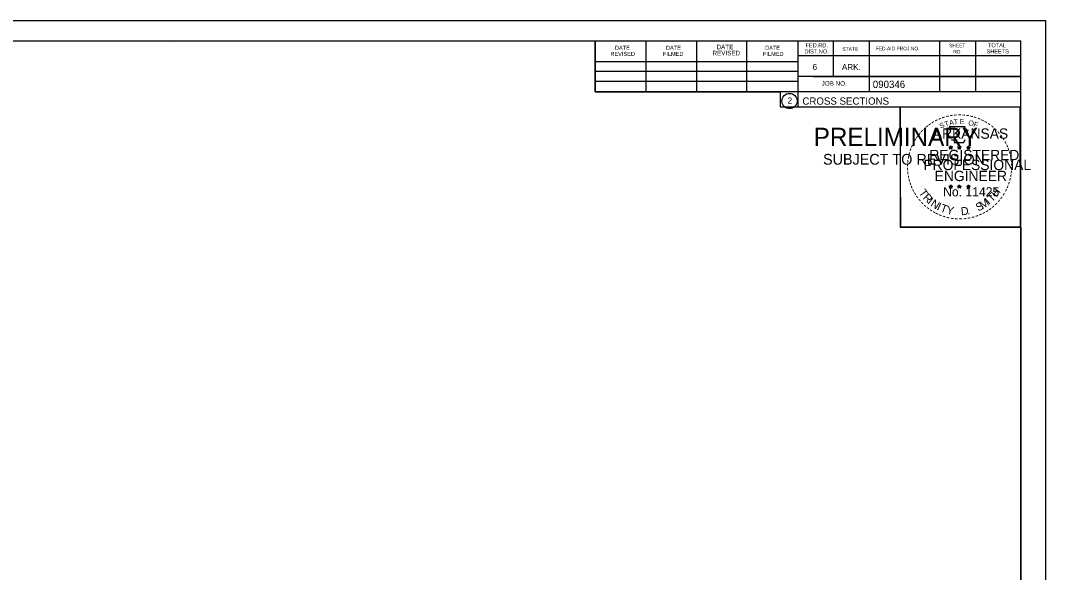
# Model space of a CAD drawing. Extents: x 1368971 to 1374497, y 378717 to 381839.
# Drawn here: x 1369518.7 to 1369716.8, y 381333.6 to 381440.3 of the extents above; entities that cross this region are included whole.
import ezdxf

# ---------------------------------------------------------------- set-up
doc = ezdxf.new("R2010")
doc.units = 0
for name, color, linetype in [('R_Border', 7, 'Continuous'), ('R_Border PE', 7, 'Continuous'), ('R_Border Prem', 7, 'Continuous'), ('R_No Plot', 7, 'Continuous')]:
    doc.layers.add(name, color=color, linetype=linetype)

msp = doc.modelspace()

# ---------------------------------------------------------------- linework, layer by layer
at = {"layer": 'R_Border'}
for p, q in [((1369395.83, 381436.39), (1369712.01, 381436.39)), ((1369548.35, 381436.13), (1369548.35, 381436.13)), ((1369548.35, 381436.13), (1369548.35, 381436.13)), ((1369629.75, 381426.51), (1369629.75, 381436.39)), ((1369639.61, 381426.51), (1369639.61, 381436.19)), ((1369649.37, 381426.51), (1369649.37, 381436.19)), ((1369659.05, 381426.51), (1369659.05, 381436.19)), ((1369668.91, 381436.39), (1369668.91, 381423.59)), ((1369675.75, 381436.39), (1369675.75, 381429.45)), ((1369682.69, 381436.39), (1369682.69, 381426.51)), ((1369696.27, 381436.39), (1369696.27, 381426.51)), ((1369703.21, 381436.39), (1369703.21, 381426.51)), ((1369712.01, 381230.93), (1369712.01, 381436.39)), ((1369712.01, 381433.45), (1369668.91, 381433.45)), ((1369712.01, 381433.47), (1369712.01, 381433.47)), ((1369629.75, 381432.37), (1369668.91, 381432.37)), ((1369629.75, 381430.51), (1369668.91, 381430.51)), ((1369629.75, 381426.51), (1369629.75, 381428.57)), ((1369629.75, 381428.57), (1369668.91, 381428.57)), ((1369712.01, 381429.45), (1369668.91, 381429.45)), ((1369671.87, 381429.45), (1369712.01, 381429.45)), ((1369712.01, 381426.51), (1369629.75, 381426.51)), ((1369668.91, 381423.59), (1369712.01, 381423.59))]:
    msp.add_line(p, q, dxfattribs=at)
msp.add_circle((1369667.3, 381424.73), 1.47, dxfattribs=at)
at = {"layer": 'R_Border PE'}
for p, q in [((1369698.1, 381415.85), (1369698.45, 381415.74)), ((1369698.1, 381415.85), (1369698.35, 381415.8)), ((1369698.1, 381415.85), (1369698.34, 381415.73)), ((1369698.23, 381415.44), (1369698.45, 381415.74)), ((1369698.23, 381415.44), (1369698.36, 381415.68)), ((1369698.23, 381415.44), (1369698.45, 381415.66)), ((1369698.45, 381416.1), (1369698.41, 381415.85)), ((1369698.45, 381415.74), (1369698.45, 381416.1)), ((1369698.45, 381416.1), (1369698.5, 381415.85)), ((1369698.8, 381415.85), (1369698.45, 381415.74)), ((1369698.66, 381415.44), (1369698.45, 381415.74)), ((1369698.66, 381415.44), (1369698.45, 381415.65)), ((1369698.8, 381415.85), (1369698.51, 381415.8)), ((1369698.66, 381415.44), (1369698.52, 381415.73)), ((1369698.8, 381415.85), (1369698.59, 381415.75)), ((1369699.77, 381415.85), (1369700.12, 381415.74)), ((1369699.77, 381415.85), (1369700.02, 381415.8)), ((1369699.77, 381415.85), (1369700.01, 381415.73)), ((1369699.9, 381415.44), (1369700.12, 381415.74)), ((1369699.9, 381415.44), (1369700.03, 381415.68)), ((1369699.9, 381415.44), (1369700.12, 381415.66)), ((1369700.12, 381416.1), (1369700.08, 381415.85)), ((1369700.12, 381415.74), (1369700.12, 381416.1)), ((1369700.12, 381416.1), (1369700.17, 381415.85)), ((1369700.47, 381415.85), (1369700.12, 381415.74)), ((1369700.33, 381415.44), (1369700.12, 381415.74)), ((1369700.33, 381415.44), (1369700.12, 381415.65)), ((1369700.47, 381415.85), (1369700.18, 381415.8)), ((1369700.33, 381415.44), (1369700.19, 381415.73)), ((1369700.47, 381415.85), (1369700.26, 381415.75)), ((1369701.53, 381415.84), (1369701.88, 381415.72)), ((1369701.53, 381415.84), (1369701.79, 381415.79)), ((1369701.53, 381415.84), (1369701.77, 381415.71)), ((1369701.67, 381415.43), (1369701.88, 381415.72)), ((1369701.67, 381415.43), (1369701.79, 381415.67)), ((1369701.67, 381415.43), (1369701.88, 381415.64)), ((1369701.88, 381416.09), (1369701.84, 381415.84)), ((1369701.88, 381415.72), (1369701.88, 381416.09)), ((1369701.88, 381416.09), (1369701.93, 381415.84)), ((1369702.23, 381415.84), (1369701.88, 381415.72)), ((1369702.1, 381415.43), (1369701.88, 381415.72)), ((1369702.1, 381415.43), (1369701.88, 381415.64)), ((1369702.23, 381415.84), (1369701.94, 381415.79)), ((1369702.1, 381415.43), (1369701.96, 381415.72)), ((1369702.23, 381415.84), (1369702.03, 381415.73)), ((1369698.1, 381408.27), (1369698.44, 381408.16)), ((1369698.1, 381408.27), (1369698.35, 381408.23)), ((1369698.1, 381408.27), (1369698.33, 381408.15)), ((1369698.23, 381407.87), (1369698.44, 381408.16)), ((1369698.23, 381407.87), (1369698.35, 381408.11)), ((1369698.23, 381407.87), (1369698.44, 381408.08)), ((1369698.44, 381408.53), (1369698.4, 381408.28)), ((1369698.44, 381408.16), (1369698.44, 381408.53)), ((1369698.44, 381408.53), (1369698.49, 381408.28)), ((1369698.79, 381408.27), (1369698.44, 381408.16)), ((1369698.66, 381407.87), (1369698.44, 381408.16)), ((1369698.66, 381407.87), (1369698.44, 381408.08)), ((1369698.79, 381408.27), (1369698.51, 381408.23)), ((1369698.66, 381407.87), (1369698.52, 381408.16)), ((1369698.79, 381408.27), (1369698.59, 381408.17)), ((1369699.76, 381408.27), (1369700.11, 381408.16)), ((1369699.76, 381408.27), (1369700.02, 381408.23)), ((1369699.76, 381408.27), (1369700, 381408.15)), ((1369699.9, 381407.87), (1369700.11, 381408.16)), ((1369699.9, 381407.87), (1369700.02, 381408.11)), ((1369699.9, 381407.87), (1369700.11, 381408.08)), ((1369700.11, 381408.53), (1369700.07, 381408.28)), ((1369700.11, 381408.16), (1369700.11, 381408.53)), ((1369700.11, 381408.53), (1369700.16, 381408.28)), ((1369700.46, 381408.27), (1369700.11, 381408.16)), ((1369700.33, 381407.87), (1369700.11, 381408.16)), ((1369700.33, 381407.87), (1369700.11, 381408.08)), ((1369700.46, 381408.27), (1369700.17, 381408.23)), ((1369700.33, 381407.87), (1369700.19, 381408.16)), ((1369700.46, 381408.27), (1369700.26, 381408.17)), ((1369701.53, 381408.26), (1369701.88, 381408.15)), ((1369701.53, 381408.26), (1369701.78, 381408.22)), ((1369701.53, 381408.26), (1369701.77, 381408.14)), ((1369701.66, 381407.86), (1369701.88, 381408.15)), ((1369701.66, 381407.86), (1369701.79, 381408.1)), ((1369701.66, 381407.86), (1369701.88, 381408.07)), ((1369701.88, 381408.52), (1369701.84, 381408.27)), ((1369701.88, 381408.15), (1369701.88, 381408.52)), ((1369701.88, 381408.52), (1369701.93, 381408.27)), ((1369702.23, 381408.26), (1369701.88, 381408.15)), ((1369702.09, 381407.86), (1369701.88, 381408.15)), ((1369702.09, 381407.86), (1369701.88, 381408.07)), ((1369702.23, 381408.26), (1369701.94, 381408.22)), ((1369702.09, 381407.86), (1369701.96, 381408.15)), ((1369702.23, 381408.26), (1369702.02, 381408.16))]:
    msp.add_line(p, q, dxfattribs=at)
for points in [[(1369698.14, 381419.73), (1369698.41, 381418.9)], [(1369701.65, 381418.8), (1369701.79, 381419.09), (1369701.11, 381419.06), (1369701.26, 381419.73), (1369698.14, 381419.73)], [(1369698.45, 381416.1), (1369698.66, 381415.44), (1369698.1, 381415.85), (1369698.8, 381415.85), (1369698.23, 381415.44), (1369698.45, 381416.1)], [(1369698.63, 381417.3), (1369698.63, 381417.22), (1369699.2, 381417.2), (1369699.14, 381416.72), (1369701.01, 381416.72), (1369701.21, 381417.26)], [(1369700.12, 381416.1), (1369700.33, 381415.44), (1369699.77, 381415.85), (1369700.47, 381415.85), (1369699.9, 381415.44), (1369700.12, 381416.1)], [(1369701.88, 381416.09), (1369702.1, 381415.43), (1369701.53, 381415.84), (1369702.23, 381415.84), (1369701.67, 381415.43), (1369701.88, 381416.09)], [(1369698.44, 381408.53), (1369698.66, 381407.87), (1369698.1, 381408.27), (1369698.79, 381408.27), (1369698.23, 381407.87), (1369698.44, 381408.53)], [(1369700.11, 381408.53), (1369700.33, 381407.87), (1369699.76, 381408.27), (1369700.46, 381408.27), (1369699.9, 381407.87), (1369700.11, 381408.53)], [(1369701.88, 381408.52), (1369702.09, 381407.86), (1369701.53, 381408.26), (1369702.23, 381408.26), (1369701.66, 381407.86), (1369701.88, 381408.52)]]:
    msp.add_lwpolyline(points, dxfattribs=at)
for centre, radius in [((1369698.45, 381415.74), 0.172), ((1369698.45, 381415.74), 0.145), ((1369698.45, 381415.74), 0.116), ((1369698.45, 381415.74), 0.0991), ((1369698.45, 381415.74), 0.0747), ((1369698.45, 381415.74), 0.0495), ((1369698.45, 381415.74), 0.0296), ((1369700.12, 381415.74), 0.172), ((1369700.12, 381415.74), 0.145), ((1369700.12, 381415.74), 0.116), ((1369700.12, 381415.74), 0.0991), ((1369700.12, 381415.74), 0.0747), ((1369700.12, 381415.74), 0.0495), ((1369700.12, 381415.74), 0.0296), ((1369701.88, 381415.72), 0.172), ((1369701.88, 381415.72), 0.145), ((1369701.88, 381415.72), 0.116), ((1369701.88, 381415.72), 0.0991), ((1369701.88, 381415.72), 0.0747), ((1369701.88, 381415.72), 0.0495), ((1369701.88, 381415.72), 0.0296), ((1369698.44, 381408.16), 0.172), ((1369698.44, 381408.16), 0.145), ((1369698.44, 381408.16), 0.116), ((1369698.44, 381408.16), 0.0991), ((1369698.44, 381408.16), 0.0747), ((1369698.44, 381408.16), 0.0495), ((1369698.44, 381408.16), 0.0296), ((1369700.11, 381408.16), 0.172), ((1369700.11, 381408.16), 0.145), ((1369700.11, 381408.16), 0.116), ((1369700.11, 381408.16), 0.0991), ((1369700.11, 381408.16), 0.0747), ((1369700.11, 381408.16), 0.0495), ((1369700.11, 381408.16), 0.0296), ((1369701.88, 381408.15), 0.172), ((1369701.88, 381408.15), 0.145), ((1369701.88, 381408.15), 0.116), ((1369701.88, 381408.15), 0.0991), ((1369701.88, 381408.15), 0.0747), ((1369701.88, 381408.15), 0.0495), ((1369701.88, 381408.15), 0.0296)]:
    msp.add_circle(centre, radius, dxfattribs=at)
at = {"layer": 'R_No Plot'}
for p, q in [((1369383.43, 381440.29), (1369716.77, 381440.29)), ((1369688.05, 381401.14), (1369688.05, 381401.14))]:
    msp.add_line(p, q, dxfattribs=at)
for points in [[(1369383.43, 381440.29), (1369716.77, 381440.29), (1369716.77, 381226.95), (1369383.43, 381226.95)], [(1369629.75, 381436.39), (1369629.75, 381426.51), (1369665.49, 381426.51), (1369665.49, 381423.59), (1369688.69, 381423.59), (1369688.69, 381400.38), (1369712.01, 381400.38), (1369712.01, 381230.93), (1369395.83, 381230.93), (1369395.83, 381436.39)], [(1369688.69, 381423.62), (1369711.78, 381423.62), (1369711.9, 381400.38), (1369688.8, 381400.38)]]:
    msp.add_lwpolyline(points, close=True, dxfattribs=at)

# ---------------------------------------------------------------- texts
at = {"layer": 'R_Border'}
for s, height, p in [('DATE', 0.782, (1369633.55, 381434.63)), ('DATE', 0.782, (1369643.41, 381434.63)), ('DATE', 0.879, (1369653.19, 381434.73)), ('DATE', 0.782, (1369662.57, 381434.63)), ('FED.RD.', 0.782, (1369670.39, 381435.11)), ('SHEET', 0.684, (1369698.13, 381435.11)), ('TOTAL', 0.782, (1369705.65, 381435.11)), ('REVISED', 0.782, (1369632.67, 381433.45)), ('FILMED', 0.782, (1369642.83, 381433.45)), ('REVISED', 0.879, (1369652.41, 381433.55)), ('FILMED', 0.782, (1369662.17, 381433.45)), ('DIST.NO.', 0.782, (1369670.19, 381433.93)), ('STATE', 0.684, (1369677.51, 381434.43)), ('FED.AID PROJ.NO.', 0.684, (1369683.97, 381434.53)), ('NO.', 0.684, (1369698.91, 381433.93)), ('SHEETS', 0.782, (1369705.37, 381433.93)), ('6', 1.17, (1369671.75, 381430.71)), ('ARK.', 1.172, (1369677.41, 381430.71)), ('JOB NO.', 0.879, (1369673.51, 381427.69)), ('2', 1.17, (1369666.92, 381424.24)), ('CROSS SECTIONS', 1.4, (1369669.78, 381424.02))]:
    msp.add_text(s, height=height, dxfattribs=at).set_placement(p)
msp.add_text('090346', height=1.4, rotation=360, dxfattribs=at).set_placement((1369683.39, 381427.25))
at = {"layer": 'R_Border PE'}
for s, height, rotation, p in [('-', 1.6, 19.1761, (1369696.89, 381420.85)), ('-', 1.6, 13.6301, (1369697.64, 381421.09)), ('-', 1.6, 10.2193, (1369698.32, 381421.26)), ('-', 1.6, 5.8968, (1369699.05, 381421.37)), ('-', 1.6, 0.1862, (1369699.82, 381421.44)), ('-', 1.6, 357.743, (1369700.54, 381421.42)), ('-', 1.6, 352.1617, (1369701.28, 381421.37)), ('-', 1.6, 347.2049, (1369702, 381421.25)), ('-', 1.6, 342.3362, (1369702.64, 381421.1)), ('-', 1.6, 42.9622, (1369693.54, 381418.71)), ('-', 1.6, 38.9507, (1369693.97, 381419.12)), ('-', 1.6, 36.2317, (1369694.45, 381419.5)), ('-', 1.6, 34.0636, (1369695.02, 381419.9)), ('-', 1.6, 28.7918, (1369695.62, 381420.27)), ('-', 1.6, 24.3072, (1369696.25, 381420.58)), ('S', 1, 21.594, (1369696.5, 381419.4)), ('T', 1, 16.4036, (1369697.41, 381419.73)), ('A', 1, 11.2132, (1369698.24, 381419.99)), ('T', 1, 6.0228, (1369699.08, 381420.15)), ('E', 1, 0.8323, (1369700.19, 381420.26)), ('O', 1, 350.4515, (1369701.79, 381420.05)), ('F', 1, 340.0707, (1369702.75, 381419.82)), ('-', 1.6, 337.8551, (1369703.37, 381420.88)), ('-', 1.6, 334.1211, (1369704, 381420.61)), ('-', 1.6, 329.6409, (1369704.58, 381420.32)), ('-', 1.6, 325.8627, (1369705.23, 381419.96)), ('-', 1.6, 320.5297, (1369705.84, 381419.54)), ('-', 1.6, 54.2325, (1369692.27, 381417.18)), ('-', 1.6, 50.6142, (1369692.69, 381417.74)), ('-', 1.6, 48.423, (1369693.09, 381418.23)), ('-', 1.6, 315.5786, (1369706.44, 381419.05)), ('-', 1.6, 309.8797, (1369707, 381418.5)), ('-', 1.6, 306.6522, (1369707.53, 381417.9)), ('-', 1.4, 303.6753, (1369708.02, 381417.33)), ('-', 1.6, 72.3945, (1369691.16, 381414.79)), ('-', 1.6, 67.7743, (1369691.38, 381415.42)), ('-', 1.6, 62.8713, (1369691.64, 381416.03)), ('-', 1.6, 58.0706, (1369691.95, 381416.65)), ('-', 1.6, 299.6684, (1369708.33, 381416.72)), ('-', 1.6, 294.6628, (1369708.66, 381416.11)), ('-', 1.6, 290.5728, (1369708.92, 381415.53)), ('-', 1.6, 81.2013, (1369690.83, 381413.37)), ('-', 1.6, 75.461, (1369690.96, 381414.08)), ('-', 1.6, 285.1233, (1369709.15, 381414.95)), ('-', 1.6, 280.5493, (1369709.35, 381414.21)), ('-', 1.6, 94.1959, (1369690.76, 381411.25)), ('-', 1.6, 89.0622, (1369690.73, 381411.97)), ('-', 1.6, 85.1863, (1369690.75, 381412.68)), ('-', 1.6, 276.5962, (1369709.51, 381413.44)), ('-', 1.6, 274.3301, (1369709.57, 381412.72)), ('-', 1.6, 269.9407, (1369709.61, 381412.09)), ('-', 1.6, 98.9479, (1369690.83, 381410.58)), ('-', 1.6, 101.7149, (1369690.97, 381409.85)), ('-', 1.6, 105.4578, (1369691.13, 381409.25)), ('-', 1.6, 255.7626, (1369709.41, 381410.09)), ('-', 1.6, 260.9953, (1369709.52, 381410.77)), ('-', 1.6, 263.5172, (1369709.59, 381411.42)), ('-', 1.6, 109.0874, (1369691.35, 381408.62)), ('-', 1.6, 114.0643, (1369691.6, 381408.03)), ('-', 1.6, 115.7288, (1369691.91, 381407.41)), ('T', 1.54, 306.0406, (1369692.2, 381407)), ('H', 1.54, 54.6088, (1369707.32, 381406.04)), ('-', 1.6, 244.6197, (1369708.74, 381408.07)), ('-', 1.6, 247.8887, (1369709, 381408.7)), ('-', 1.6, 252.8681, (1369709.22, 381409.37)), ('-', 1.6, 120.4471, (1369692.26, 381406.82)), ('-', 1.6, 125.8934, (1369692.67, 381406.26)), ('-', 1.6, 130.7181, (1369693.13, 381405.71)), ('R', 1.54, 314.005, (1369692.97, 381405.95)), ('I', 1.54, 321.9694, (1369693.87, 381405.02)), ('N', 1.54, 326.5002, (1369694.43, 381404.55)), ('M', 1.54, 32.6563, (1369704.59, 381403.77)), ('I', 1.54, 42.1136, (1369705.87, 381404.62)), ('T', 1.54, 46.6444, (1369706.43, 381405.09)), ('-', 1.6, 231.2538, (1369707.51, 381406.1)), ('-', 1.6, 233.8452, (1369707.94, 381406.66)), ('-', 1.6, 239.0712, (1369708.35, 381407.32)), ('-', 1.6, 134.2238, (1369693.64, 381405.17)), ('-', 1.6, 138.9338, (1369694.17, 381404.7)), ('-', 1.6, 144.6463, (1369694.73, 381404.3)), ('-', 1.6, 148.0898, (1369695.29, 381403.92)), ('I', 1.54, 335.3603, (1369695.64, 381403.76)), ('T', 1.54, 339.8912, (1369696.3, 381403.44)), ('Y', 1.54, 347.8556, (1369697.52, 381402.99)), ('D', 1.54, 6.3969, (1369700.5, 381402.63)), ('S', 1.54, 26.9312, (1369703.75, 381403.36)), ('-', 1.6, 215.7363, (1369705.96, 381404.55)), ('-', 1.6, 221.0851, (1369706.51, 381405.02)), ('-', 1.6, 225.7653, (1369707.03, 381405.53)), ('-', 1.6, 151.5704, (1369695.87, 381403.6)), ('-', 1.6, 154.6002, (1369696.39, 381403.35)), ('-', 1.6, 158.5612, (1369697.01, 381403.1)), ('-', 1.6, 162.7983, (1369697.7, 381402.89)), ('-', 1.6, 167.5555, (1369698.41, 381402.72)), ('-', 1.6, 173.1155, (1369699.19, 381402.61)), ('-', 1.6, 176.5183, (1369699.93, 381402.56)), ('-', 1.6, 181.5918, (1369700.68, 381402.58)), ('-', 1.6, 185.8167, (1369701.49, 381402.65)), ('-', 1.6, 191.2858, (1369702.22, 381402.79)), ('.', 1.54, 13.7642, (1369701.7, 381402.76)), ('-', 1.6, 195.4743, (1369702.95, 381402.98)), ('-', 1.6, 200.7184, (1369703.63, 381403.23)), ('-', 1.6, 204.2516, (1369704.25, 381403.5)), ('-', 1.6, 207.3568, (1369704.87, 381403.82)), ('-', 1.6, 212.2491, (1369705.43, 381404.16))]:
    msp.add_text(s, height=height, rotation=rotation, dxfattribs=at).set_placement(p)
for s, height, p in [('ARKANSAS', 2, (1369694.99, 381417.44)), ('DWB', 0.01, (1369698.44, 381415.73)), ('DWB', 0.01, (1369700.11, 381415.73)), ('DWB', 0.01, (1369701.87, 381415.72)), ('REGISTERED', 2, (1369694.32, 381413.29)), ('PROFESSIONAL', 2, (1369693.17, 381411.38)), ('ENGINEER', 2, (1369695.35, 381409.26)), ('No. 11425', 1.757, (1369696.98, 381406.31)), ('DWB', 0.01, (1369698.43, 381408.16)), ('DWB', 0.01, (1369700.1, 381408.16)), ('DWB', 0.01, (1369701.87, 381408.15))]:
    msp.add_text(s, height=height, dxfattribs=at).set_placement(p)
at = {"layer": 'R_Border Prem'}
for s, height, p in [('PRELIMINARY', 3.5, (1369671.97, 381416.06)), ('DWB', 0.01, (1369672.71, 381417.9)), ('SUBJECT TO REVISION', 2.0751, (1369673.77, 381412.43))]:
    msp.add_text(s, height=height, dxfattribs=at).set_placement(p)

doc.saveas('drawing.dxf')
